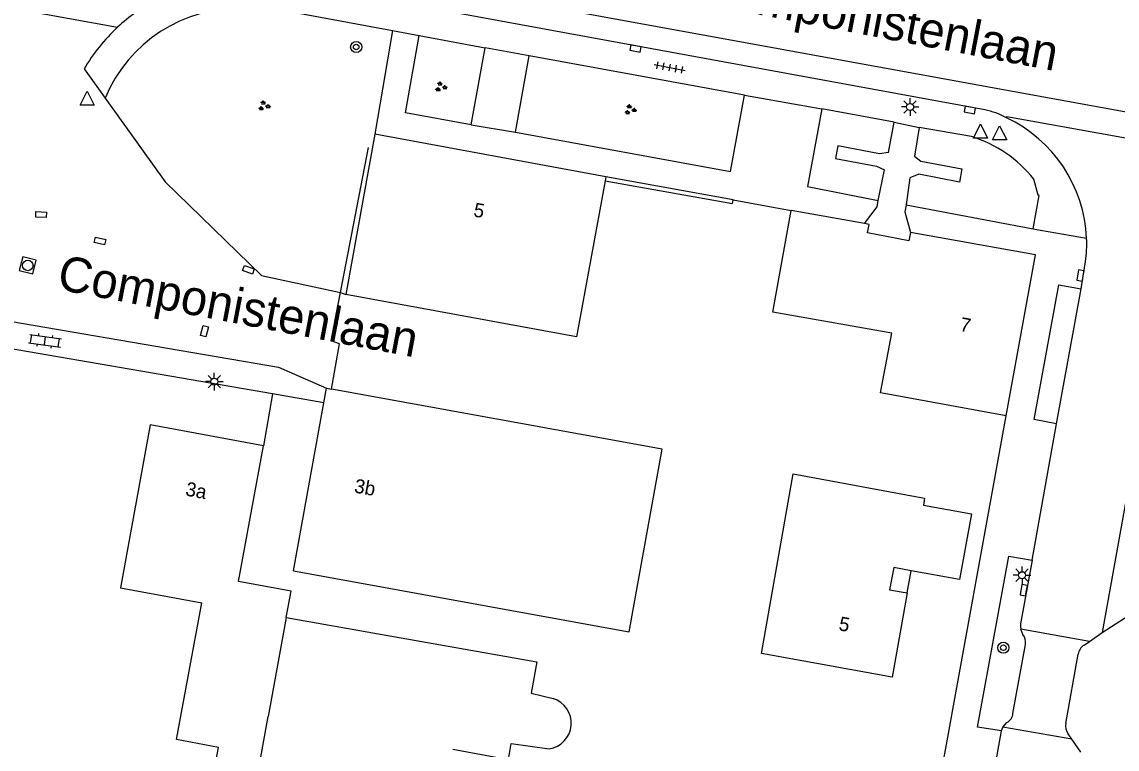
# Model space of a CAD drawing. Extents: x 132999 to 136000, y 398499 to 400501.
# Drawn here: x 133228.8 to 133307, y 400184.9 to 400236.7 of the extents above; entities that cross this region are included whole.
import ezdxf

# ---------------------------------------------------------------- set-up
doc = ezdxf.new("R2010")
doc.units = 0
for name, color, linetype in [('gg-afsc-hekwerk', 7, 'Continuous'), ('gg-afsc-muur', 7, 'Continuous'), ('gg-anno-huisnummerreeks BGT', 7, 'Continuous'), ('gg-anno-openbare ruimte label', 7, 'Continuous'), ('gg-bbg-gedigitaliseerde bebouwing', 7, 'Continuous'), ('gg-bbg-hoofdgebouw', 7, 'Continuous'), ('gg-bbg-onder overbouw', 7, 'Continuous'), ('gg-bbg-pand overbouw', 7, 'Continuous'), ('gg-bbg-tussenscheiding', 7, 'Continuous'), ('gg-knt-verharding', 7, 'Continuous'), ('gg-knt-verharding nz', 7, 'Continuous'), ('gt-grn-weggrens', 7, 'Continuous'), ('gt-symb-boom', 7, 'Continuous'), ('gt-symb-groenvak', 7, 'Continuous'), ('gt-symb-klinker verharding', 7, 'Continuous'), ('gt-symb-kolk', 7, 'Continuous'), ('gt-symb-kolk center center', 7, 'Continuous'), ('gt-symb-lichtmast', 7, 'Continuous'), ('gt-symb-rioolschacht', 7, 'Continuous'), ('gt-symb-tegel verharding', 7, 'Continuous'), ('gt-symb-waterafsluiter', 7, 'Continuous')]:
    doc.layers.add(name, color=color, linetype=linetype)

# ---------------------------------------------------------------- blocks, each defined once
blk = doc.blocks.new('gt0-KOLK')
at = {"layer": 'gt-symb-kolk'}
blk.add_lwpolyline([(0, 0), (0.375, 0), (0.375, 0.4), (-0.375, 0.4), (-0.375, 0), (0, 0)], dxfattribs=at)
blk = doc.blocks.new('gt0-LMAST')
at = {"layer": 'gt-symb-lichtmast'}
for p, q in [((-0.182, 0.173), (-0.447, 0.438)), ((-0.005, 0.246), (-0.005, 0.621)), ((0.172, 0.173), (0.437, 0.438)), ((-0.255, -0.004), (-0.63, -0.004)), ((-0.182, -0.181), (-0.447, -0.446)), ((-0.005, -0.254), (-0.005, -0.629)), ((0.437, -0.446), (0.172, -0.181)), ((0.245, -0.004), (0.62, -0.004))]:
    blk.add_line(p, q, dxfattribs=at)
blk.add_circle((-0.005, -0.004), 0.25, dxfattribs=at)
blk = doc.blocks.new('gt0-BOOM')
at = {"layer": 'gt-symb-boom'}
for radius in [0.4, 0.2]:
    blk.add_circle((0, 0), radius, dxfattribs=at)
blk = doc.blocks.new('gt0-WAFSL')
at = {"layer": 'gt-symb-waterafsluiter'}
for p, q in [((-0.5, -0.333), (0, 0.667)), ((0, 0.667), (0.5, -0.333)), ((0.5, -0.333), (-0.5, -0.333))]:
    blk.add_line(p, q, dxfattribs=at)
blk = doc.blocks.new('gt0-KL1')
at = {"layer": 'gt-symb-klinker verharding'}
for p, q in [((-1.15, 0.3), (1.15, 0.3)), ((-1, -0.3), (-1, 0.3)), ((-0.5, 0.3), (-0.5, 0.45)), ((0, -0.3), (0, 0.3)), ((0.5, 0.3), (0.5, 0.45)), ((1, -0.3), (1, 0.3)), ((-1.15, -0.3), (1.15, -0.3)), ((-0.5, -0.45), (-0.5, -0.3)), ((0.5, -0.45), (0.5, -0.3))]:
    blk.add_line(p, q, dxfattribs=at)
blk = doc.blocks.new('gt0-KOLKCC')
at = {"layer": 'gt-symb-kolk center center'}
blk.add_lwpolyline([(-0.375, 0.2), (0.375, 0.2), (0.375, -0.2), (-0.375, -0.2)], close=True, dxfattribs=at)
blk = doc.blocks.new('gt0-RS')
at = {"layer": 'gt-symb-rioolschacht'}
blk.add_lwpolyline([(-0.5, -0.5), (0.5, -0.5), (0.5, 0.5), (-0.5, 0.5)], close=True, dxfattribs=at)
blk.add_circle((0, 0), 0.375, dxfattribs=at)
blk = doc.blocks.new('gt0-GRVAK')
at = {"layer": 'gt-symb-groenvak'}
for p, q in [((-0.11, 0.189), (-0.228, 0.24)), ((-0.182, 0.153), (0.088, 0.153)), ((-0.091, 0.211), (-0.156, 0.322)), ((-0.047, 0.214), (-0.047, 0.393)), ((-0.004, 0.211), (0.061, 0.322)), ((0.015, 0.189), (0.133, 0.24)), ((0.262, -0.052), (0.197, 0.059)), ((0.305, -0.049), (0.305, 0.13)), ((0.349, -0.052), (0.414, 0.059)), ((-0.245, -0.228), (-0.363, -0.177)), ((-0.318, -0.264), (-0.047, -0.264)), ((-0.226, -0.206), (-0.291, -0.095)), ((-0.183, -0.203), (-0.183, -0.024)), ((-0.139, -0.206), (-0.074, -0.095)), ((-0.12, -0.228), (-0.002, -0.177)), ((0.243, -0.074), (0.125, -0.023)), ((0.17, -0.11), (0.441, -0.11)), ((0.368, -0.074), (0.486, -0.023))]:
    blk.add_line(p, q, dxfattribs=at)
blk = doc.blocks.new('gt0-TEG1')
at = {"layer": 'gt-symb-tegel verharding'}
for p, q in [((-1.125, 0), (1.125, 0)), ((-0.9, -0.25), (-0.9, 0.25)), ((-0.45, -0.25), (-0.45, 0.25)), ((0, -0.25), (0, 0.25)), ((0.45, -0.25), (0.45, 0.25)), ((0.9, -0.25), (0.9, 0.25))]:
    blk.add_line(p, q, dxfattribs=at)

msp = doc.modelspace()

# ---------------------------------------------------------------- linework, layer by layer
at = {"layer": 'gg-afsc-hekwerk'}
msp.add_line((133251.547, 400217.433), (133253.542, 400227.789), dxfattribs=at)
msp.add_lwpolyline([(133250.905, 400210.544), (133251.468, 400213.768), (133250.885, 400213.994), (133251.547, 400217.433)], dxfattribs=at)
at = {"layer": 'gg-afsc-muur'}
msp.add_line((133279.551, 400224.045), (133270.48, 400225.7), dxfattribs=at)
msp.add_lwpolyline([(133270.425, 400225.405), (133279.502, 400223.775), (133279.551, 400224.045)], dxfattribs=at)
at = {"layer": 'gg-bbg-gedigitaliseerde bebouwing'}
msp.add_line((133247.67, 400194.27), (133265.559, 400191.093), dxfattribs=at)
for points in [[(133270.425, 400225.405), (133268.369, 400214.289), (133251.91, 400217.3)], [(133299.03, 400208.64), (133290.075, 400210.281), (133290.882, 400214.538), (133282.377, 400216.033), (133283.69, 400223.29)], [(133248.18, 400197.59), (133272.133, 400193.24), (133274.496, 400206.276), (133250.905, 400210.544)], [(133281.589, 400191.686), (133283.847, 400204.504), (133293.22, 400202.77)], [(133245.573, 400182.789), (133242.528, 400183.37), (133242.837, 400184.993), (133239.844, 400185.564), (133241.655, 400195.3)], [(133259.549, 400184.864), (133263.517, 400184.139), (133263.723, 400185.27), (133266.434, 400184.887)]]:
    msp.add_lwpolyline(points, dxfattribs=at)
at = {"layer": 'gg-bbg-hoofdgebouw'}
for p, q in [((133253.99, 400228.74), (133251.91, 400217.3)), ((133270.48, 400225.7), (133253.99, 400228.74)), ((133270.48, 400225.7), (133270.425, 400225.405)), ((133288.925, 400222.352), (133283.69, 400223.29)), ((133250.352, 400209.571), (133250.54, 400210.61)), ((133250.54, 400210.61), (133250.905, 400210.544)), ((133248.18, 400197.59), (133250.352, 400209.571)), ((133291.98, 400196.01), (133290.894, 400190)), ((133290.894, 400190), (133281.589, 400191.686))]:
    msp.add_line(p, q, dxfattribs=at)
for points in [[(133292.21, 400221.73), (133292.1, 400221.13), (133289.15, 400221.69), (133289.27, 400222.29), (133288.925, 400222.352)], [(133299.03, 400208.64), (133301.14, 400220.13), (133292.21, 400221.73)], [(133246.041, 400206.511), (133237.972, 400207.996), (133235.833, 400196.371), (133241.655, 400195.3)], [(133247.67, 400194.27), (133248.011, 400196.139), (133244.263, 400196.823), (133246.041, 400206.511)], [(133293.22, 400202.77), (133293.13, 400202.28), (133296.57, 400201.65), (133295.71, 400196.96), (133292.269, 400197.59)], [(133265.559, 400191.093), (133265.15, 400188.859), (133266.709, 400188.474)]]:
    msp.add_lwpolyline(points, dxfattribs=at)
msp.add_arc((133266.161, 400186.712), 1.845, 278.49437, 72.73753, dxfattribs=at)
at = {"layer": 'gg-bbg-onder overbouw'}
msp.add_lwpolyline([(133292.269, 400197.59), (133291.01, 400197.82), (133290.72, 400196.24), (133291.98, 400196.01)], dxfattribs=at)
at = {"layer": 'gg-bbg-pand overbouw'}
msp.add_line((133291.98, 400196.01), (133292.269, 400197.59), dxfattribs=at)
at = {"layer": 'gg-bbg-tussenscheiding'}
for p in [(133247.67, 400194.27), (133245.573, 400182.789)]:
    msp.add_line(p, (133246.381, 400187.211), dxfattribs=at)
at = {"layer": 'gg-knt-verharding'}
for p, q in [((133226.002, 400238.087), (133235.636, 400236.356)), ((133245.368, 400237.955), (133255.247, 400236.121)), ((133297.504, 400230.459), (133256.499, 400237.987)), ((133255.247, 400236.121), (133253.99, 400228.74)), ((133256.17, 400230.25), (133257.155, 400235.77)), ((133257.155, 400235.77), (133261.868, 400234.883)), ((133260.866, 400229.393), (133261.868, 400234.883)), ((133264.017, 400228.88), (133265.01, 400234.32)), ((133280.372, 400231.517), (133265.01, 400234.32)), ((133233.248, 400233.383), (133234.754, 400231.302)), ((133260.866, 400229.393), (133256.17, 400230.25)), ((133291.043, 400229.589), (133285.883, 400230.53)), ((133290.642, 400227.432), (133291.043, 400229.589)), ((133291.043, 400229.589), (133292.836, 400229.213)), ((133292.836, 400229.213), (133292.501, 400227.165)), ((133296.56, 400228.56), (133292.836, 400229.213)), ((133289.913, 400223.99), (133290.355, 400226.185)), ((133292.168, 400225.619), (133291.898, 400223.681)), ((133279.551, 400224.045), (133283.69, 400223.29)), ((133291.898, 400223.681), (133300.968, 400221.987)), ((133304.391, 400217.702), (133304.707, 400219.643)), ((133251.547, 400217.433), (133251.91, 400217.3)), ((133302.63, 400208.076), (133304.391, 400217.702)), ((133310.075, 400216.56), (133305.881, 400193.193)), ((133246.693, 400210.202), (133212.979, 400216.022)), ((133246.693, 400210.202), (133246.041, 400206.511)), ((133250.352, 400209.571), (133246.693, 400210.202)), ((133285.97, 400136.52), (133299.03, 400208.64)), ((133300.882, 400198.347), (133302.63, 400208.076)), ((133304.987, 400192.559), (133300.086, 400193.438)), ((133304.987, 400192.559), (133305.881, 400193.193)), ((133299.523, 400187.403), (133300.415, 400192.323)), ((133304.591, 400192.293), (133304.987, 400192.559)), ((133303.297, 400186.71), (133304.177, 400191.641)), ((133297.243, 400178.005), (133298.698, 400186.175)), ((133298.698, 400186.175), (133298.809, 400186.438)), ((133303.722, 400185.581), (133298.809, 400186.438)), ((133303.722, 400185.581), (133303.463, 400185.957)), ((133304.366, 400184.663), (133303.722, 400185.581))]:
    msp.add_line(p, q, dxfattribs=at)
for points in [[(133234.754, 400231.302), (133239.024, 400225.333), (133245.908, 400218.646), (133251.547, 400217.433)], [(133264.017, 400228.88), (133279.379, 400226.077), (133280.372, 400231.517)], [(133285.883, 400230.53), (133284.854, 400225.005), (133289.913, 400223.99)], [(133299.061, 400229.898), (133299.085, 400229.988), (133321.314, 400226.006), (133321.301, 400225.792)], [(133290.642, 400227.432), (133289.991, 400227.321), (133287.036, 400227.896), (133286.869, 400226.987), (133289.783, 400226.444), (133290.355, 400226.185)], [(133292.501, 400227.165), (133292.953, 400226.816), (133295.882, 400226.257), (133295.716, 400225.317), (133292.802, 400225.884), (133292.168, 400225.619)], [(133300.968, 400221.987), (133301.39, 400224.349), (133301.328, 400224.376), (133301.006, 400225.526)], [(133288.925, 400222.352), (133289.834, 400223.546), (133289.913, 400223.99)], [(133291.898, 400223.681), (133291.799, 400223.186), (133292.21, 400221.73)], [(133302.63, 400208.076), (133301.024, 400208.376), (133302.8, 400217.985), (133304.391, 400217.702)], [(133221.818, 400216.451), (133247.118, 400212.122), (133250.54, 400210.61)], [(133305.881, 400193.193), (133308.471, 400194.849), (133311.602, 400212.072)], [(133298.698, 400186.175), (133296.998, 400186.44), (133299.232, 400198.629), (133300.882, 400198.347)], [(133300.882, 400198.347), (133300.052, 400193.799), (133300.057, 400193.617), (133300.086, 400193.438)], [(133300.235, 400193.059), (133300.147, 400193.243), (133300.086, 400193.438)], [(133298.809, 400186.438), (133298.937, 400186.616), (133299.095, 400186.768)]]:
    msp.add_lwpolyline(points, dxfattribs=at)
for centre, radius, start, end in [((133244.753, 400226.567), 13.377, 118.5013, 132.96561), ((133244.334, 400227.344), 10.365, 88.30853, 157.5524), ((133244.735, 400226.602), 13.34, 133.01001, 149.44511), ((133296.649, 400225.645), 4.89, 60.44216, 79.92882), ((133294.811, 400220.877), 9.972, 2.46001, 64.77536), ((133293.874, 400219.849), 9.115, 38.5176, 72.86228), ((133294.78, 400220.876), 10.003, 352.92231, 2.46068), ((133299.459, 400192.479), 0.969, 350.72767, 36.75793), ((133305.108, 400191.507), 0.941, 123.35113, 171.82028), ((133298.674, 400187.513), 0.856, 299.44592, 352.5929), ((133304.215, 400186.518), 0.938, 168.17085, 216.69334)]:
    msp.add_arc(centre, radius, start, end, dxfattribs=at)
at = {"layer": 'gg-knt-verharding nz'}
msp.add_lwpolyline([(133256.499, 400237.987), (133256.899, 400239.584), (133375.172, 400218.044)], dxfattribs=at)
at = {"layer": 'gt-grn-weggrens'}
for p, q in [((133255.247, 400236.121), (133257.155, 400235.77)), ((133265.01, 400234.32), (133261.868, 400234.883)), ((133280.372, 400231.517), (133285.883, 400230.53)), ((133260.866, 400229.393), (133264.017, 400228.88))]:
    msp.add_line(p, q, dxfattribs=at)
msp.add_lwpolyline([(133300.968, 400221.987), (133301.475, 400221.896), (133304.774, 400221.305)], dxfattribs=at)

# ---------------------------------------------------------------- block references
at = {"layer": 'gt-symb-boom'}
for p in [(133252.661, 400234.949), (133298.836, 400192.105)]:
    msp.add_blockref('gt0-BOOM', p, dxfattribs=at)
at = {"layer": 'gt-symb-groenvak'}
for p in [(133258.692, 400232.105), (133246.075, 400230.744), (133272.207, 400230.471)]:
    msp.add_blockref('gt0-GRVAK', p, dxfattribs=at)
at = {"layer": 'gt-symb-klinker verharding', "rotation": -8.105793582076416}
msp.add_blockref('gt0-KL1', (133230.461, 400213.994), dxfattribs=at)
at = {"layer": 'gt-symb-kolk'}
for p, rotation in [((133272.616, 400235.038), 169.63019235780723), ((133296.486, 400230.652), 169.5890490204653), ((133304.541, 400218.617), 80.83354082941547), ((133300.49, 400196.185), 79.72835675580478)]:
    msp.add_blockref('gt0-KOLK', p, dxfattribs=dict(at, rotation=rotation))
at = {"layer": 'gt-symb-kolk center center'}
for p, rotation in [((133230.177, 400222.992), -2.12109639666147), ((133234.386, 400221.113), -13.411071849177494), ((133244.966, 400219.059), 160.18818811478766), ((133241.841, 400214.681), -104.8981872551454)]:
    msp.add_blockref('gt0-KOLKCC', p, dxfattribs=dict(at, rotation=rotation))
at = {"layer": 'gt-symb-lichtmast'}
for p in [(133292.188, 400230.676), (133242.54, 400211.084), (133300.176, 400197.282)]:
    msp.add_blockref('gt0-LMAST', p, dxfattribs=at)
at = {"layer": 'gt-symb-rioolschacht', "rotation": -104.06403671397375}
msp.add_blockref('gt0-RS', (133229.23, 400219.37), dxfattribs=at)
at = {"layer": 'gt-symb-tegel verharding', "rotation": -10.602058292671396}
msp.add_blockref('gt0-TEG1', (133275.038, 400233.483), dxfattribs=at)
at = {"layer": 'gt-symb-waterafsluiter'}
for p in [(133233.458, 400231.143), (133297.209, 400228.79), (133298.572, 400228.658)]:
    msp.add_blockref('gt0-WAFSL', p, dxfattribs=at)

# ---------------------------------------------------------------- texts
at = {"layer": 'gg-anno-huisnummerreeks BGT'}
for s, rotation, p in [('5', 349.6, (133260.979, 400222.875)), ('7', 349.6, (133295.682, 400214.703)), ('3a', 349.6, (133240.43, 400202.967)), ('3b', 349.7, (133252.471, 400203.185)), ('5', 349.7, (133287.041, 400193.358))]:
    msp.add_text(s, height=1, rotation=rotation, dxfattribs=at).set_placement(p)
at = {"layer": 'gg-anno-openbare ruimte label'}
for p in [(133276.919, 400238.11), (133231.239, 400217.687)]:
    msp.add_text('Componistenlaan', height=2.5, rotation=349.2, dxfattribs=at).set_placement(p)

doc.saveas('drawing.dxf')
